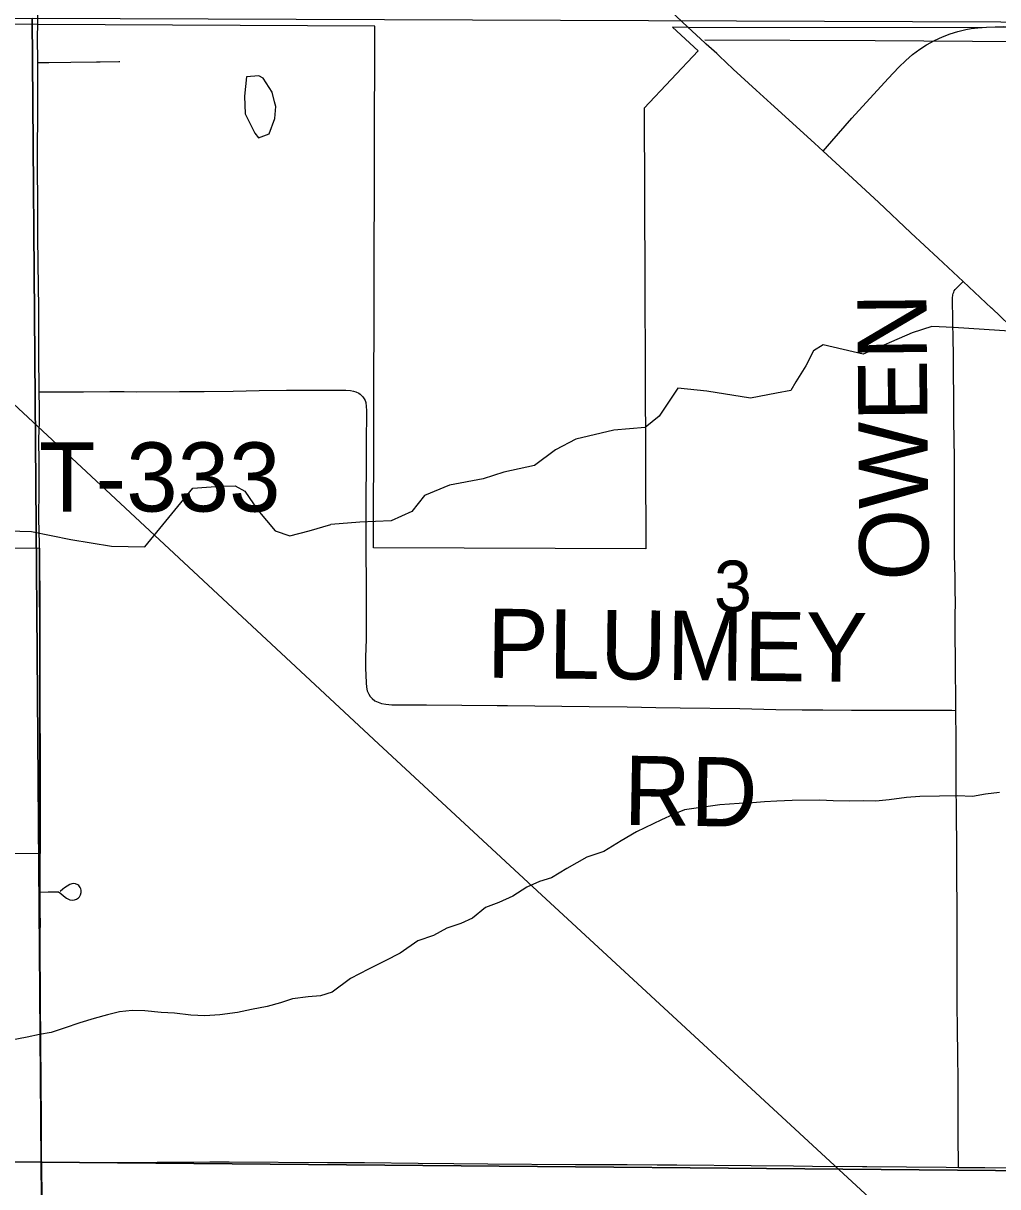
# Model space of a CAD drawing. Extents: x 1443599 to 1910620, y 1028088 to 1361369.
# Drawn here: x 1701854 to 1706081, y 1308486 to 1313533 of the extents above; entities that cross this region are included whole.
import ezdxf

# ---------------------------------------------------------------- set-up
doc = ezdxf.new("R2010")
doc.units = 0
for name, color, linetype in [('GM_X_City_Street', 7, 'Continuous'), ('GM_X_Corporation', 7, 'Continuous'), ('GM_X_Minor_Lake', 7, 'Continuous'), ('GM_X_Minor_River', 7, 'Continuous'), ('GM_X_Rail_Line', 7, 'Continuous'), ('GM_X_Section', 7, 'Continuous'), ('GM_X_Section_Text', 7, 'Continuous'), ('GM_X_State_Route', 7, 'Continuous'), ('GM_X_Township_Road', 7, 'Continuous'), ('GM_X_Township_Road_Text', 7, 'Continuous'), ('GM_X_Township_Subdivision', 7, 'Continuous')]:
    doc.layers.add(name, color=color, linetype=linetype)

msp = doc.modelspace()

# ---------------------------------------------------------------- linework, layer by layer
at = {"layer": 'GM_X_City_Street'}
msp.add_lwpolyline([(1701916.9, 1313528), (1701917.6, 1313650.4), (1701918.3, 1313853.9), (1701922.1, 1314123), (1701924.8, 1314336.3), (1701931.1, 1314766.2), (1701933.1, 1315025.5), (1701933.3, 1315130.5), (1701933.9, 1315150.2), (1701935.6, 1315225.7), (1701937.1, 1315347.2), (1701938.5, 1315383.2), (1701942.7, 1315662), (1701942.8, 1315705.5), (1701943.2, 1315751.9), (1701944, 1315785.7), (1701945.3, 1315876.2), (1701948.3, 1315974.3), (1701949.5, 1316059.6)], dxfattribs=at)
at = {"layer": 'GM_X_Corporation'}
for points in [[(1706108.5, 1313518.2), (1705995.5, 1313513.6), (1704739.4, 1313514.9), (1704670.8, 1313516.1), (1704782.1, 1313413.7), (1704547.7, 1313164.9), (1704555, 1311253), (1703373.7, 1311257.2), (1703380, 1313520.1), (1701916.9, 1313528), (1701136.2, 1313531.7)], [(1701118.6, 1311263.5), (1701924.8, 1311255.4), (1701926.2, 1310976), (1701927.7, 1309931), (1701149.9, 1309925.4)]]:
    msp.add_lwpolyline(points, dxfattribs=at)
at = {"layer": 'GM_X_Minor_Lake'}
msp.add_line((1702949.5, 1313171.9), (1702943.7, 1313192), dxfattribs=at)
msp.add_lwpolyline([(1702943.7, 1313192), (1702934, 1313234.1), (1702894.4, 1313294.5), (1702876.5, 1313304.6), (1702822.6, 1313301), (1702814, 1313216.9), (1702817.5, 1313140.8), (1702858.9, 1313056.4), (1702874.7, 1313036.2), (1702920.8, 1313054), (1702945.2, 1313119.9), (1702949.5, 1313171.9)], dxfattribs=at)
at = {"layer": 'GM_X_Minor_River'}
for points in [[(1712333.9, 1313417.2), (1711077.6, 1313423.4), (1710432.4, 1313421.7), (1709693.4, 1313419.6), (1709086.2, 1313427.4), (1708059.7, 1313437.9), (1707276.8, 1313444.5), (1706605.7, 1313449.4), (1705549.1, 1313456.4), (1704810.1, 1313460.3)], [(1706222.2, 1312191.5), (1705889, 1312212.9), (1705795.2, 1312218.4), (1705710.8, 1312189.8)], [(1705710.8, 1312189.8), (1705497.6, 1312097), (1705324.5, 1312137.9), (1705282.1, 1312112.5), (1705249.1, 1312047), (1705206.1, 1311977.5), (1705183.5, 1311939.8), (1705121.4, 1311928.8), (1705009.2, 1311906.6), (1704819.9, 1311937.7)], [(1704819.9, 1311937.7), (1704694.3, 1311949.8), (1704612.4, 1311828.9), (1704551.7, 1311779.8), (1704415.7, 1311767.9), (1704251.3, 1311728.5), (1704162.7, 1311681.9), (1704071.7, 1311615.2), (1703939.4, 1311585.3), (1703849.1, 1311556.7), (1703702.8, 1311529.1), (1703594.2, 1311484.7), (1703539.2, 1311415.5), (1703450.7, 1311374.9), (1703314.7, 1311369), (1703188.7, 1311359.1)], [(1700839.6, 1311358.9), (1701221, 1311346.8), (1701632.3, 1311336.1), (1701889.8, 1311327.9), (1702061.1, 1311293.1), (1702236.4, 1311264.3), (1702381.3, 1311262.3), (1702590, 1311517), (1702708.9, 1311525), (1702773.9, 1311526), (1702815.5, 1311503.3), (1702872.1, 1311420.3), (1702946.6, 1311330.9), (1703011, 1311309.9), (1703094.4, 1311330.5), (1703188.7, 1311359.1)], [(1706088.7, 1310196.4), (1706028.6, 1310189.4), (1705972.5, 1310178.3), (1705906.7, 1310181.3), (1705828.8, 1310180.6), (1705742.8, 1310178), (1705684.9, 1310174.9), (1705610.8, 1310164.1), (1705552.8, 1310159), (1705500.8, 1310159.8), (1705438.9, 1310158.8), (1705367, 1310160), (1705309.1, 1310162.9), (1705189.2, 1310160.9), (1705123.3, 1310157.9), (1705069.3, 1310154.8), (1705017.3, 1310151.6), (1704959.3, 1310148.6), (1704875.3, 1310141.9), (1704723.2, 1310120.3), (1704672.9, 1310101.1), (1704622.6, 1310077.9), (1704513.9, 1310025.5), (1704447.4, 1309986.5), (1704372.7, 1309939.7), (1704298.4, 1309914.8), (1704211.8, 1309866.1), (1704145.2, 1309825.1), (1704093, 1309810), (1704038.7, 1309784.8), (1703978.2, 1309745.7), (1703917.8, 1309718.6), (1703859.5, 1309697.5), (1703802.9, 1309650.4), (1703752.5, 1309627.1)], [(1703752.5, 1309627.1), (1703692.3, 1309608.1), (1703633.9, 1309575), (1703565.6, 1309552.1), (1703488.8, 1309499.2), (1703424.4, 1309466.2), (1703351.9, 1309429.3), (1703273.4, 1309388.5), (1703194.5, 1309329.7), (1703144.3, 1309314.4), (1703090.3, 1309309.3), (1703022.3, 1309300.4), (1702970.1, 1309283.2), (1702911.9, 1309268.1), (1702843.8, 1309255.2), (1702783.6, 1309242.1), (1702707.6, 1309231.3), (1702641.6, 1309226.4), (1702581.7, 1309229.4), (1702509.9, 1309238.6), (1702452, 1309241.5), (1702382.2, 1309248.6), (1702326.3, 1309249.5), (1702272.3, 1309244.4), (1702220.2, 1309231.2), (1702162, 1309216.1), (1702099.8, 1309197.1), (1702031.5, 1309174.2), (1701975.3, 1309155), (1701925.2, 1309145.8), (1701871.1, 1309134.7), (1701802.9, 1309121.8)]]:
    msp.add_lwpolyline(points, dxfattribs=at)
at = {"layer": 'GM_X_Rail_Line'}
msp.add_lwpolyline([(1696744.3, 1316617.1), (1698385.1, 1315090.2), (1701154.9, 1312492.5), (1703396, 1310407.2), (1704083.6, 1309768.9), (1706188.7, 1307823.9), (1708668.6, 1305506.3), (1710656.1, 1303646.9), (1712569.5, 1301894.9), (1713874.3, 1300693.4), (1714236.6, 1300385.6)], dxfattribs=at)
at = {"layer": 'GM_X_Section'}
for points in [[(1701893.2, 1313555.9), (1701932.1, 1308592.5), (1696595.2, 1308613.6), (1696567.9, 1313552.8), (1696730, 1313547.1)], [(1707240.3, 1313534.8), (1707230.9, 1308545.8), (1701932.1, 1308592.5), (1701893.2, 1313555.9)], [(1696595.2, 1308613.6), (1701932.1, 1308592.5), (1701981.4, 1303274.8), (1696616.5, 1303300.2)], [(1701932.1, 1308592.5), (1707230.9, 1308545.8), (1707262.2, 1303236.3), (1701981.4, 1303274.8)]]:
    msp.add_lwpolyline(points, close=True, dxfattribs=at)
at = {"layer": 'GM_X_State_Route'}
for points in [[(1704736.1, 1313518), (1704589.8, 1313656.3)], [(1704872.3, 1313392.1), (1704862.4, 1313401.4), (1704816.7, 1313442.6), (1704812.7, 1313446.3), (1704736.1, 1313518)], [(1705324.6, 1312977.7), (1705361.7, 1313021.1), (1705448, 1313121.9), (1705605.4, 1313293.3), (1705652.6, 1313342.9), (1705682.9, 1313372.1), (1705712.2, 1313397.4), (1705743, 1313420.6), (1705772.7, 1313439.8), (1705806.6, 1313458.3), (1705841.7, 1313474.7), (1705874.6, 1313487.6), (1705908.3, 1313498.1), (1705942.7, 1313505.9), (1705966.4, 1313510.4), (1705995.5, 1313513.6)], [(1705995.5, 1313513.6), (1706032.9, 1313516), (1706078.8, 1313517.4), (1706200.4, 1313517.4), (1706340.2, 1313516.6), (1706486.4, 1313514.9), (1706567.8, 1313514.7), (1706601.2, 1313514.7), (1706632.5, 1313514.9), (1706766.2, 1313514.9), (1706917.8, 1313512.8), (1707102.2, 1313511.8), (1707214.6, 1313512.1)], [(1705823.6, 1312513.6), (1705704.8, 1312624.7), (1705563.7, 1312757.4), (1705433.6, 1312877.7), (1705324.6, 1312977.7), (1705286, 1313013.1), (1705096.5, 1313185.5), (1705033.9, 1313243.4), (1704934.3, 1313334.2), (1704872.3, 1313392.1)], [(1706055.1, 1312297), (1706054.5, 1312297.5), (1705931.6, 1312412.5), (1705823.6, 1312513.6)], [(1707656.3, 1310820.2), (1707487.3, 1310975.4), (1707231.7, 1311211), (1707191.9, 1311247.7), (1707061.2, 1311367.2), (1707010.1, 1311413.6), (1706769.7, 1311637.1), (1706671.3, 1311728.8), (1706515.9, 1311870.3), (1706332.2, 1312039), (1706170.2, 1312187.8), (1706055.1, 1312297)]]:
    msp.add_lwpolyline(points, dxfattribs=at)
at = {"layer": 'GM_X_Township_Road'}
for points in [[(1701916.9, 1313363.4), (1701916.5, 1313475), (1701916.9, 1313528)], [(1701923.4, 1311934.9), (1701921.7, 1312100.6), (1701922.1, 1312296.9), (1701919, 1312490.5), (1701918.2, 1312608.8), (1701918, 1312726.9), (1701916.5, 1312937), (1701917.4, 1313183.3), (1701917, 1313350.6), (1701916.9, 1313363.4)], [(1701916.9, 1313363.4), (1701928, 1313363.4), (1701965.8, 1313363.4), (1702060.6, 1313363.8), (1702171.7, 1313366.3)], [(1702171.7, 1313366.3), (1702187.6, 1313366.6), (1702269.3, 1313366.9), (1702272.6, 1313366.9)], [(1705899.2, 1310552.4), (1705899.2, 1310595.7), (1705898.4, 1310734), (1705897, 1310918.2), (1705897.2, 1310934.5), (1705897.2, 1310970.7), (1705897.6, 1311013.2), (1705897.1, 1311081.3), (1705896, 1311127.1), (1705895.6, 1311178.3), (1705894.2, 1311228.3), (1705893.8, 1311281.3), (1705893.8, 1311328.4), (1705894, 1311382.5), (1705893.7, 1311435.7), (1705893.7, 1311520.8), (1705893.8, 1311547), (1705893.1, 1311648.6), (1705891.1, 1311808.3), (1705890.5, 1311853.4), (1705890.4, 1311861.2), (1705889.1, 1312070.2), (1705888.9, 1312098.6), (1705887.9, 1312160.8), (1705887, 1312239.7), (1705885.6, 1312341.3), (1705886.6, 1312355), (1705887.9, 1312361.5), (1705890.2, 1312366.9), (1705892.9, 1312372), (1705896.2, 1312377.6), (1705901, 1312383.2), (1705906.8, 1312388.8), (1705931.6, 1312412.5)], [(1701924.8, 1311255.4), (1701924.5, 1311275), (1701922.2, 1311382.6), (1701923.1, 1311513.9), (1701923.7, 1311559.7), (1701923.9, 1311576), (1701923.1, 1311621.9), (1701922.5, 1311733.3), (1701922.7, 1311762.9), (1701924.4, 1311805.4), (1701924.1, 1311871), (1701923.4, 1311926.7), (1701923.4, 1311934.9)], [(1701923.4, 1311934.9), (1701943.2, 1311934.9), (1702115.2, 1311934.2), (1702230.1, 1311935.2), (1702292.1, 1311935.5), (1702344, 1311934.7), (1702532.7, 1311935.1), (1702639, 1311936.3), (1702765.3, 1311937.4), (1702877.2, 1311939.7), (1702996.8, 1311941.3), (1703059.2, 1311941), (1703112.3, 1311941.4), (1703179.6, 1311941.8), (1703253.2, 1311941.6), (1703273.4, 1311940.2), (1703286.9, 1311937.4), (1703296.9, 1311934.1), (1703309.3, 1311927.8), (1703315.4, 1311923.5), (1703321.3, 1311918.1), (1703326.7, 1311912.1), (1703333.4, 1311903.9), (1703337.3, 1311896.2), (1703340.2, 1311888.1)], [(1703340.2, 1311888.1), (1703340.7, 1311886.7), (1703342.5, 1311872.3), (1703342.9, 1311851.9), (1703342.6, 1311802.1), (1703342.2, 1311759.5), (1703341.7, 1311716.8), (1703342, 1311602.1), (1703340.3, 1311487.2), (1703340.1, 1311355.9), (1703340.1, 1311260.7), (1703340.4, 1311240.4)], [(1701927.7, 1309930.9), (1701927.9, 1309963.8), (1701926.6, 1310107.7), (1701926.1, 1310229.3), (1701926.7, 1310403.4), (1701925.8, 1310557.8), (1701926.5, 1310735.2), (1701926.6, 1310869.9), (1701925.5, 1311129.1), (1701925.2, 1311204.6), (1701924.9, 1311235.5), (1701924.8, 1311255.4)], [(1703340.4, 1311240.4), (1703342.5, 1311106.3), (1703341.8, 1311004.7), (1703341.5, 1310953.3), (1703341.7, 1310861.4), (1703339.4, 1310782.6), (1703339.2, 1310736.9), (1703341.2, 1310671.5), (1703343.1, 1310652.3), (1703346.7, 1310637), (1703352.7, 1310622.7), (1703359.2, 1310612.2), (1703367.4, 1310603.1), (1703379.7, 1310594.1), (1703393.6, 1310587.2), (1703408.6, 1310582.3), (1703427.4, 1310578.7), (1703453.1, 1310576.9), (1703518.6, 1310576.7), (1703603.9, 1310576.3), (1703909.4, 1310573.3), (1703955.3, 1310573.3), (1704309.8, 1310569), (1704474, 1310567.6), (1704598.3, 1310565.3), (1704703.1, 1310563.6), (1704962.3, 1310560), (1705119.2, 1310556.7), (1705233.3, 1310554.5), (1705322, 1310554.5), (1705447.2, 1310553.4), (1705567.9, 1310553.5), (1705700.2, 1310552.8), (1705802, 1310552.8), (1705882.6, 1310552.5), (1705899.2, 1310552.4)], [(1705911.8, 1308569.7), (1705911.5, 1308583.5), (1705910.7, 1308610.6), (1705910.4, 1308670), (1705910.1, 1308744.6), (1705909.5, 1308869.5), (1705909.5, 1308958.9), (1705907.8, 1309046.6), (1705907.6, 1309079), (1705906.9, 1309147.9), (1705905.1, 1309298.6), (1705905.2, 1309324.9), (1705905, 1309344.5), (1705905, 1309374), (1705905.2, 1309410.1), (1705904.9, 1309433.2), (1705904.7, 1309446.2), (1705905, 1309534), (1705905.5, 1309571.9), (1705905.5, 1309602.1), (1705904.9, 1309715.8), (1705904.3, 1309812.2), (1705904.3, 1309844.2), (1705903.6, 1309905.2), (1705903.6, 1309940.7), (1705903.6, 1309985.1), (1705903, 1310076.3), (1705900.4, 1310264.4), (1705901.4, 1310370), (1705900.8, 1310435), (1705899.2, 1310541.1), (1705899.2, 1310552.4)], [(1701928, 1309764.2), (1701927.7, 1309866.5), (1701927.7, 1309913.2), (1701927.7, 1309930.9)], [(1701930, 1309182.6), (1701929.8, 1309223.9), (1701929.6, 1309296.1), (1701929.2, 1309374.9), (1701928.4, 1309463.5), (1701928.3, 1309581.7), (1701928.8, 1309637.5), (1701928.3, 1309667), (1701928.1, 1309748.9), (1701928, 1309764.2)], [(1701934.3, 1308591.7), (1701934.1, 1308599.8), (1701933.6, 1308623), (1701932.8, 1308770.8), (1701931.8, 1308944.8), (1701930.5, 1309109), (1701930, 1309182.6)], [(1701494.2, 1308598.4), (1701656.9, 1308597.2), (1701847.2, 1308593.4), (1701934.3, 1308591.7)], [(1701934.3, 1308591.7), (1702254.3, 1308591.1), (1702434.8, 1308592.8), (1702663.2, 1308593)], [(1701942.9, 1306345.9), (1701942.8, 1306387.8), (1701941.3, 1306529), (1701941.6, 1306716.2), (1701941.1, 1306949.3), (1701940.5, 1307087.2), (1701939.8, 1307198.9), (1701939.8, 1307294), (1701937.9, 1307461.5), (1701938, 1307707.7), (1701937.1, 1307904.8), (1701937, 1308256.1), (1701935.8, 1308472.7), (1701935.4, 1308541.3), (1701934.3, 1308591.7)], [(1702663.2, 1308593), (1702746.8, 1308593.1), (1703173.5, 1308590.2), (1703334.4, 1308590.4), (1703567.5, 1308588), (1703721.7, 1308586.5), (1703869.5, 1308585.3), (1704250.2, 1308582.5), (1704473.5, 1308582), (1704604.7, 1308580), (1704690, 1308580.4), (1705011.7, 1308577.2), (1705195.6, 1308576), (1705277.7, 1308575.1), (1705494.3, 1308573.6), (1705513.8, 1308573.5), (1705858.3, 1308570), (1705911.8, 1308569.7)], [(1705911.8, 1308569.7), (1706024.9, 1308569.2), (1706248, 1308567.2), (1706395.7, 1308567.2), (1706661, 1308563.6), (1706788.9, 1308563.2), (1706975.9, 1308560.1), (1707113.8, 1308558.3), (1707234, 1308558.4)]]:
    msp.add_lwpolyline(points, dxfattribs=at)
at = {"layer": 'GM_X_Township_Subdivision'}
msp.add_lwpolyline([(1701928, 1309764.2), (1701962, 1309764.4), (1701994.9, 1309764.5), (1702007.9, 1309764.6), (1702017.7, 1309757.5), (1702028.8, 1309747.7), (1702042.6, 1309738.2), (1702051.1, 1309733.2), (1702057.1, 1309730.8), (1702066.8, 1309729.2), (1702076.6, 1309730.1), (1702085.9, 1309733.3), (1702094, 1309738.9), (1702098.5, 1309743.7), (1702103.2, 1309752.3), (1702105.7, 1309761.9), (1702105.6, 1309771.8), (1702104.2, 1309778.2), (1702101.5, 1309784.2), (1702095.5, 1309792), (1702090.4, 1309796.1), (1702081.4, 1309800.1), (1702071.8, 1309801.1), (1702065.3, 1309800.3), (1702056.1, 1309796.7), (1702044.4, 1309790.1), (1702032.7, 1309782.9), (1702025.5, 1309776.4), (1702013.8, 1309767.2)], dxfattribs=at)

# ---------------------------------------------------------------- texts
at = {"layer": 'GM_X_Section_Text'}
msp.add_text('3', height=221, rotation=0, dxfattribs=at).set_placement((1704850.5, 1310981.1))
at = {"layer": 'GM_X_Township_Road_Text'}
for s, rotation, p in [('OWEN', 90.4592, (1705781.9, 1311116)), ('T-333', 0, (1701922.3, 1311414.9)), ('PLUMEY', 359.3338, (1703864.2, 1310694.1)), ('RD', 359.0237, (1704457.4, 1310056.1))]:
    msp.add_text(s, height=300, rotation=rotation, dxfattribs=at).set_placement(p)

doc.saveas('drawing.dxf')
